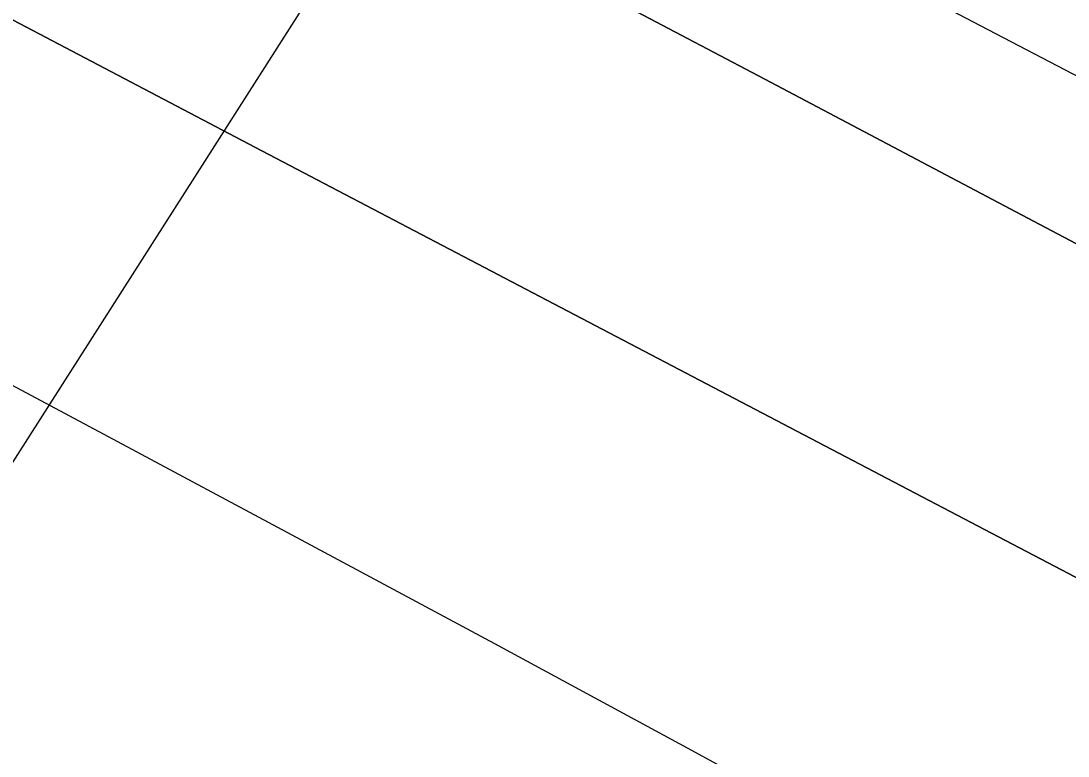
# Model space of a CAD drawing. Extents: x 3329332 to 3367211, y 631066 to 656469.
# Drawn here: x 3345008.9 to 3345157.3, y 645790.5 to 645894.6 of the extents above; entities that cross this region are included whole.
import ezdxf

# ---------------------------------------------------------------- set-up
doc = ezdxf.new("R2010")
doc.units = 0
for name, color, linetype in [('V-RIVR-EDGE', 7, 'Continuous'), ('V-RIVR-RANG', 7, 'Continuous'), ('V-TOPO-DPTH', 7, 'Continuous'), ('V-TOPO-MINR', 7, 'Continuous')]:
    doc.layers.add(name, color=color, linetype=linetype)

msp = doc.modelspace()

# ---------------------------------------------------------------- linework, layer by layer
at = {"layer": 'V-RIVR-EDGE'}
msp.add_spline([(3345726.57, 645695.38), (3345710.31, 645706.66), (3345706.05, 645707.06), (3345696.75, 645709.8), (3345683.58, 645717.98), (3345672.75, 645726.92), (3345658.81, 645738.2), (3345648.74, 645743.66), (3345639.44, 645746.01), (3345632.85, 645747.96), (3345603.43, 645766.65), (3345581.36, 645780.66), (3345572.45, 645784.95), (3345555.41, 645793.91), (3345546.12, 645800.14), (3345532.56, 645805.99), (3345524.04, 645813.38), (3345515.13, 645817.28), (3345499.63, 645821.59), (3345480.65, 645830.55), (3345474.08, 645837.55), (3345464.78, 645841.06), (3345450.44, 645846.14), (3345438.05, 645851.6), (3345424.88, 645858.22), (3345414.42, 645862.13), (3345403.18, 645866.03), (3345391.56, 645870.33), (3345367.92, 645880.08), (3345352.04, 645885.94), (3345338.09, 645891.01), (3345321.82, 645896.48), (3345300.5, 645902.74), (3345290.81, 645905.48), (3345275.7, 645907.84), (3345235.77, 645916.09), (3345209.04, 645924.68), (3345182.31, 645936.38), (3345156.36, 645950.41), (3345125.38, 645971.04), (3345109.51, 645981.94), (3345099.84, 645991.66), (3345083.58, 646002.55), (3345079.71, 646004.12), (3345071.96, 646007.63), (3345058.4, 646015.41), (3345047.17, 646021.65), (3345036.72, 646027.49), (3345031.3, 646033.32), (3345026.66, 646039.15), (3345021.25, 646043.82), (3344994.52, 646058.62), (3344983.68, 646064.85), (3344981.76, 646070.67), (3344976.73, 646076.11), (3344962.01, 646083.13), (3344939.94, 646096.76), (3344923.29, 646108.05), (3344901.61, 646122.84), (3344889.61, 646131.4), (3344869.09, 646144.25), (3344864.44, 646148.52), (3344847.8, 646159.42), (3344817.21, 646179.66), (3344808.69, 646184.34), (3344794.75, 646192.13), (3344773.06, 646202.65), (3344760.28, 646211.6), (3344744.41, 646224.05), (3344736.67, 646231.44), (3344732.8, 646234.94), (3344710.73, 646245.85), (3344691.75, 646256.76), (3344677.42, 646263.39), (3344663.48, 646270.4), (3344646.44, 646279.75), (3344631.72, 646288.32), (3344630.56, 646291.04), (3344623.98, 646294.93), (3344606.17, 646307.39), (3344563.19, 646333.09), (3344534.53, 646350.22), (3344492.33, 646375.92), (3344459.03, 646398.49), (3344451.29, 646403.94), (3344437.74, 646412.51), (3344413.73, 646427.69), (3344366.48, 646453.4), (3344331.64, 646475.21), (3344309.95, 646488.06), (3344300.65, 646491.96), (3344285.55, 646498.98), (3344268.5, 646506.78), (3344249.92, 646518.84), (3344243.72, 646523.9), (3344230.17, 646531.3), (3344213.91, 646541.04), (3344196.87, 646551.55), (3344175.96, 646564.4), (3344151.17, 646577.26), (3344146.92, 646581.53), (3344142.27, 646583.87), (3344134.52, 646585.05), (3344108.56, 646594.81), (3344078.73, 646610.4), (3344072.14, 646611.19), (3344057.81, 646616.66), (3344034.96, 646628.35), (3344016.75, 646636.54), (3343996.99, 646643.95), (3343970.65, 646656.82), (3343940.06, 646673.95), (3343908.3, 646692.65), (3343880.42, 646708.23), (3343857.95, 646717.59), (3343833.55, 646728.51), (3343826.19, 646734.35), (3343819.99, 646736.69), (3343805.27, 646741.77), (3343795.97, 646746.05), (3343784.75, 646753.84), (3343774.29, 646760.84), (3343754.54, 646769.81), (3343740.98, 646776.05), (3343736.34, 646780.72), (3343730.53, 646785.77), (3343725.89, 646790.05), (3343710.4, 646800.17), (3343695.69, 646809.9), (3343682.91, 646818.85), (3343675.94, 646821.97), (3343662.77, 646826.27), (3343657.73, 646828.61), (3343655.8, 646833.27), (3343653.87, 646835.6), (3343636.83, 646843.4)], degree=3, dxfattribs=at)
at = {"layer": 'V-RIVR-RANG'}
msp.add_line((3345408.34, 646459.51), (3344790.49, 645491.95), dxfattribs=at)
at = {"layer": 'V-TOPO-DPTH'}
for points in [[(3345455.63, 645706.89), (3345347.47, 645763.55), (3345328.79, 645773.35), (3345310.11, 645783.15), (3345291.44, 645792.98), (3345272.78, 645802.81), (3345190.44, 645846.22), (3345152.38, 645866.29), (3345114.31, 645886.37), (3345076.25, 645906.45), (3345038.19, 645926.54), (3345000.11, 645946.59), (3344962.02, 645966.6), (3344923.89, 645986.55), (3344885.73, 646006.46), (3344721.33, 646092.14), (3344641.13, 646134.05), (3344560.99, 646176.05), (3344480.88, 646218.12)], [(3344480.88, 646218.12), (3344560.99, 646176.05), (3344641.13, 646134.05), (3344721.33, 646092.14), (3344885.73, 646006.46), (3344923.89, 645986.55), (3344962.02, 645966.6), (3345000.11, 645946.59), (3345038.19, 645926.54), (3345076.25, 645906.45), (3345114.31, 645886.37), (3345152.38, 645866.29), (3345190.44, 645846.22), (3345272.78, 645802.81), (3345291.44, 645792.98), (3345310.11, 645783.15), (3345328.79, 645773.35), (3345347.47, 645763.55), (3345455.63, 645706.89)], [(3346029.96, 645320.08), (3345356.65, 645712.12), (3345339.32, 645721.19), (3345335.26, 645723.31), (3345315.87, 645733.41), (3345296.5, 645743.52), (3345277.13, 645753.64), (3345257.76, 645763.77), (3345043.03, 645876.22), (3344971.52, 645913.83), (3344900.09, 645951.61), (3344828.8, 645989.63), (3344757.59, 646027.82), (3344696.91, 646060.5), (3344656.09, 646082.43), (3344615.23, 646104.3), (3344574.33, 646126.09), (3344533.4, 646147.82), (3344492.45, 646169.5)], [(3344492.45, 646169.5), (3344533.4, 646147.82), (3344574.33, 646126.09), (3344615.23, 646104.3), (3344656.09, 646082.43), (3344696.91, 646060.5), (3344757.59, 646027.82), (3344828.8, 645989.63), (3344900.09, 645951.61), (3344971.52, 645913.83), (3345043.03, 645876.22), (3345257.76, 645763.77), (3345277.13, 645753.64), (3345296.5, 645743.52), (3345315.87, 645733.41), (3345335.26, 645723.31), (3345339.32, 645721.19), (3345356.65, 645712.12), (3346029.96, 645320.08)], [(3346056.21, 645196.64), (3345334.59, 645662.33), (3345307, 645678.11), (3345279.38, 645693.82), (3345251.7, 645709.42), (3345223.98, 645724.96), (3345185, 645746.72), (3345157.85, 645761.79), (3345130.64, 645776.77), (3345103.37, 645791.62), (3345076.04, 645806.39), (3345048.67, 645821.07), (3345021.3, 645835.73), (3344993.9, 645850.36), (3344966.49, 645864.96), (3344850.15, 645926.88), (3344764.68, 645972.64), (3344679.36, 646018.69), (3344594.27, 646065.16), (3344509.34, 646111.91)], [(3346056.21, 645196.64), (3345334.59, 645662.33), (3345307, 645678.11), (3345279.38, 645693.82), (3345251.7, 645709.42), (3345223.98, 645724.96), (3345185, 645746.72), (3345157.85, 645761.79), (3345130.64, 645776.77), (3345103.37, 645791.62), (3345076.04, 645806.39), (3345048.67, 645821.07), (3345021.3, 645835.73), (3344993.9, 645850.36), (3344966.49, 645864.96), (3344850.15, 645926.88), (3344764.68, 645972.64), (3344679.36, 646018.69), (3344594.27, 646065.16), (3344509.34, 646111.91)]]:
    msp.add_lwpolyline(points, dxfattribs=at)
at = {"layer": 'V-TOPO-MINR'}
for points in [[(3345509.05, 645702.48), (3345335.43, 645793.74), (3345326.25, 645798.58), (3345317.06, 645803.41), (3345307.89, 645808.26), (3345298.71, 645813.11), (3345260.14, 645833.52), (3345240.82, 645843.72), (3345221.5, 645853.9), (3345202.16, 645864.05), (3345182.8, 645874.18), (3344282.22, 646343.99)], [(3345455.63, 645706.89), (3345347.47, 645763.55), (3345328.79, 645773.35), (3345310.11, 645783.15), (3345291.44, 645792.98), (3345272.78, 645802.81), (3345190.44, 645846.22), (3345152.38, 645866.29), (3345114.31, 645886.37), (3345076.25, 645906.45), (3345038.19, 645926.54), (3345000.11, 645946.59), (3344962.02, 645966.6), (3344923.89, 645986.55), (3344885.73, 646006.46), (3344721.33, 646092.14), (3344641.13, 646134.05), (3344560.99, 646176.05), (3344480.88, 646218.12)], [(3346029.96, 645320.08), (3345356.65, 645712.12), (3345339.32, 645721.19), (3345335.26, 645723.31), (3345315.87, 645733.41), (3345296.5, 645743.52), (3345277.13, 645753.64), (3345257.76, 645763.77), (3345043.03, 645876.22), (3344971.52, 645913.83), (3344900.09, 645951.61), (3344828.8, 645989.63), (3344757.59, 646027.82), (3344696.91, 646060.5), (3344656.09, 646082.43), (3344615.23, 646104.3), (3344574.33, 646126.09), (3344533.4, 646147.82), (3344492.45, 646169.5)], [(3346056.21, 645196.64), (3345334.59, 645662.33), (3345307, 645678.11), (3345279.38, 645693.82), (3345251.7, 645709.42), (3345223.98, 645724.96), (3345185, 645746.72), (3345157.85, 645761.79), (3345130.64, 645776.77), (3345103.37, 645791.62), (3345076.04, 645806.39), (3345048.67, 645821.07), (3345021.3, 645835.73), (3344993.9, 645850.36), (3344966.49, 645864.96), (3344850.15, 645926.88), (3344764.68, 645972.64), (3344679.36, 646018.69), (3344594.27, 646065.16), (3344509.34, 646111.91)]]:
    msp.add_lwpolyline(points, dxfattribs=at)

doc.saveas('drawing.dxf')
